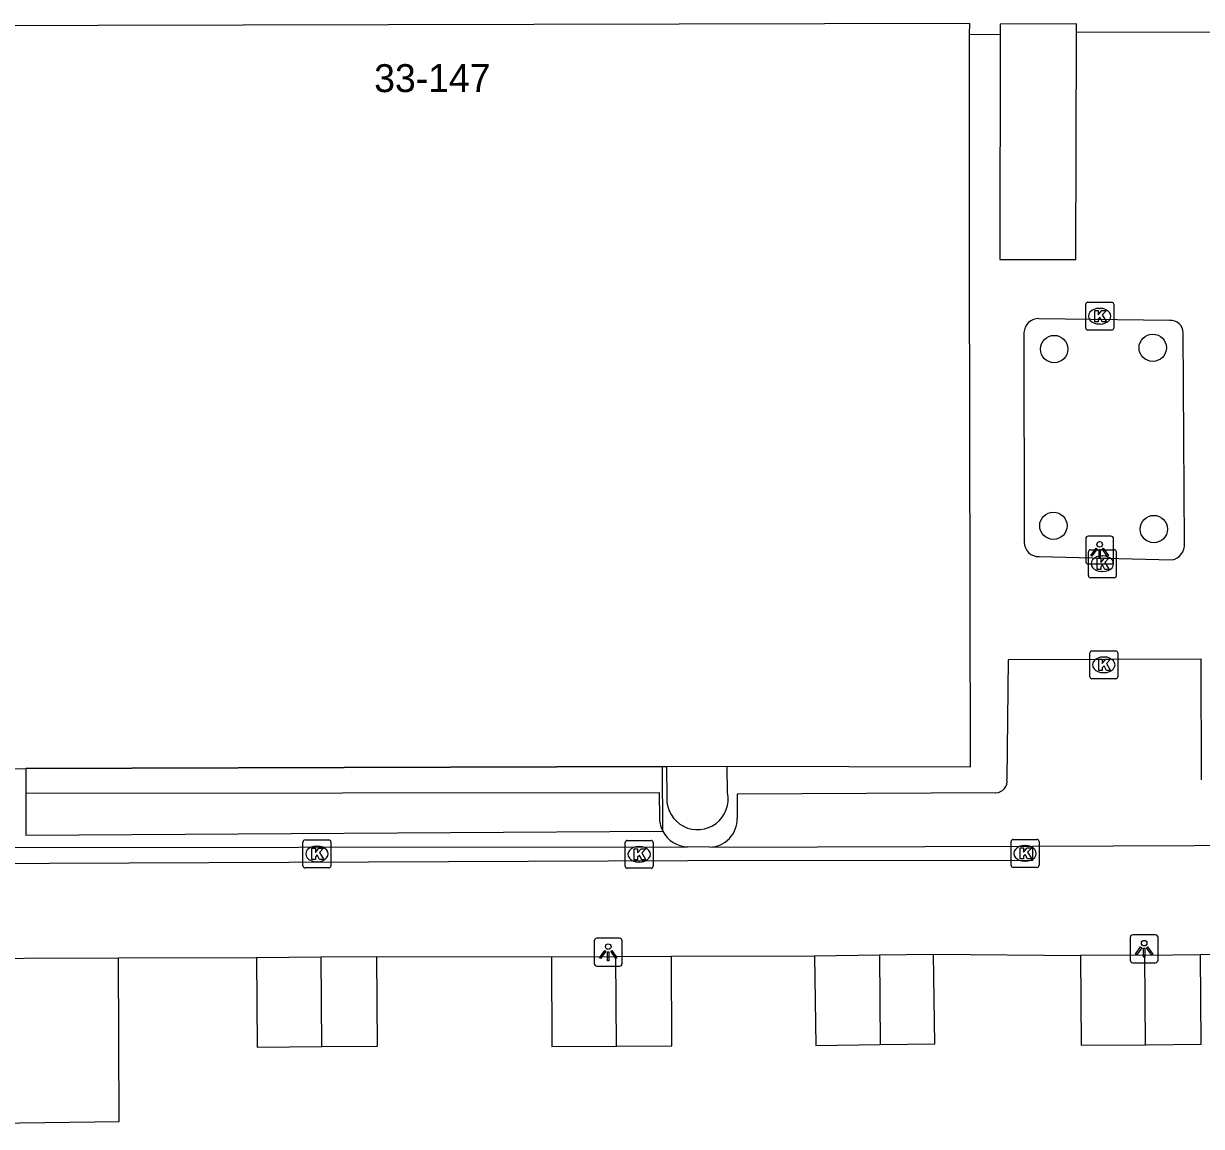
# Model space of a CAD drawing. Extents: x 159718 to 160783, y 383290 to 384030.
# Drawn here: x 160163.45 to 160205.61, y 383785.21 to 383824.71 of the extents above; entities that cross this region are included whole.
import ezdxf

# ---------------------------------------------------------------- set-up
doc = ezdxf.new("R2010")
doc.units = 0
for name, color, linetype in [('IMGEO_Boom', 7, 'Continuous'), ('IMGEO_Kolk', 7, 'Continuous'), ('IMGEO_Lichtpunt', 7, 'Continuous'), ('IMGEO_Pand', 7, 'Continuous'), ('IMGEO_Pand_nummerreeks', 7, 'Continuous'), ('IMGEO_Pand_overbouw', 7, 'Continuous'), ('IMGEO_Rijbaan_lokaal_open', 7, 'Continuous'), ('IMGEO_Voetpad_open', 7, 'Continuous')]:
    doc.layers.add(name, color=color, linetype=linetype)

msp = doc.modelspace()

# ---------------------------------------------------------------- linework, layer by layer
at = {"layer": 'IMGEO_Boom'}
for centre in [(160200.339, 383813.05), (160203.863, 383813.096), (160200.307, 383806.723), (160203.904, 383806.605)]:
    msp.add_circle(centre, 0.489, dxfattribs=at)
at = {"layer": 'IMGEO_Kolk'}
for p, q in [((160201.466, 383813.8), (160201.466, 383814.652)), ((160201.541, 383814.726), (160202.393, 383814.726)), ((160202.467, 383814.652), (160202.467, 383813.8)), ((160201.954, 383814.506), (160201.979, 383814.506)), ((160202.393, 383813.726), (160201.541, 383813.726)), ((160201.977, 383813.946), (160201.952, 383813.946)), ((160201.56, 383804.935), (160201.56, 383805.787)), ((160201.635, 383805.861), (160202.487, 383805.861)), ((160202.561, 383805.787), (160202.561, 383804.935)), ((160202.048, 383805.641), (160202.073, 383805.641)), ((160202.487, 383804.861), (160201.635, 383804.861)), ((160202.071, 383805.081), (160202.046, 383805.081)), ((160201.612, 383801.315), (160201.612, 383802.167)), ((160201.687, 383802.241), (160202.539, 383802.241)), ((160202.1, 383802.021), (160202.125, 383802.021)), ((160202.613, 383802.167), (160202.613, 383801.315)), ((160202.123, 383801.461), (160202.098, 383801.461)), ((160202.539, 383801.241), (160201.687, 383801.241)), ((160173.447, 383794.545), (160173.447, 383795.397)), ((160173.522, 383795.471), (160174.374, 383795.471)), ((160173.935, 383795.251), (160173.96, 383795.251)), ((160174.448, 383795.397), (160174.448, 383794.545)), ((160184.981, 383794.529), (160184.981, 383795.381)), ((160185.056, 383795.455), (160185.908, 383795.455)), ((160185.469, 383795.235), (160185.494, 383795.235)), ((160185.982, 383795.381), (160185.982, 383794.529)), ((160198.794, 383794.564), (160198.794, 383795.416)), ((160198.869, 383795.49), (160199.721, 383795.49)), ((160199.282, 383795.27), (160199.307, 383795.27)), ((160199.795, 383795.416), (160199.795, 383794.564)), ((160199.305, 383794.71), (160199.28, 383794.71)), ((160174.374, 383794.471), (160173.522, 383794.471)), ((160173.958, 383794.691), (160173.933, 383794.691)), ((160185.908, 383794.455), (160185.056, 383794.455)), ((160185.492, 383794.675), (160185.467, 383794.675)), ((160199.721, 383794.49), (160198.869, 383794.49))]:
    msp.add_line(p, q, dxfattribs=at)
for points in [[(160201.466, 383813.8), (160201.466, 383814.652)], [(160201.541, 383814.726), (160202.393, 383814.726)], [(160202.467, 383814.652), (160202.467, 383813.8)], [(160201.787, 383814.426), (160201.91, 383814.426), (160201.91, 383814.275), (160202.04, 383814.426), (160202.204, 383814.426), (160202.058, 383814.275), (160202.211, 383814.026), (160202.059, 383814.026), (160201.974, 383814.19), (160201.91, 383814.123), (160201.91, 383814.026), (160201.787, 383814.026), (160201.787, 383814.426)], [(160202.393, 383813.726), (160201.541, 383813.726)], [(160201.56, 383804.935), (160201.56, 383805.787)], [(160201.635, 383805.861), (160202.487, 383805.861)], [(160202.561, 383805.787), (160202.561, 383804.935)], [(160201.881, 383805.561), (160202.004, 383805.561), (160202.004, 383805.41), (160202.134, 383805.561), (160202.298, 383805.561), (160202.152, 383805.41), (160202.305, 383805.161), (160202.153, 383805.161), (160202.068, 383805.325), (160202.004, 383805.258), (160202.004, 383805.161), (160201.881, 383805.161), (160201.881, 383805.561)], [(160202.487, 383804.861), (160201.635, 383804.861)], [(160201.612, 383801.315), (160201.612, 383802.167)], [(160201.687, 383802.241), (160202.539, 383802.241)], [(160201.933, 383801.941), (160202.056, 383801.941), (160202.056, 383801.79), (160202.186, 383801.941), (160202.35, 383801.941), (160202.204, 383801.79), (160202.357, 383801.541), (160202.205, 383801.541), (160202.12, 383801.705), (160202.056, 383801.638), (160202.056, 383801.541), (160201.933, 383801.541), (160201.933, 383801.941)], [(160202.613, 383802.167), (160202.613, 383801.315)], [(160202.539, 383801.241), (160201.687, 383801.241)], [(160173.447, 383794.545), (160173.447, 383795.397)], [(160173.522, 383795.471), (160174.374, 383795.471)], [(160173.768, 383795.171), (160173.891, 383795.171), (160173.891, 383795.02), (160174.021, 383795.171), (160174.185, 383795.171), (160174.039, 383795.02), (160174.192, 383794.771), (160174.04, 383794.771), (160173.955, 383794.935), (160173.891, 383794.868), (160173.891, 383794.771), (160173.768, 383794.771), (160173.768, 383795.171)], [(160174.448, 383795.397), (160174.448, 383794.545)], [(160184.981, 383794.529), (160184.981, 383795.381)], [(160185.056, 383795.455), (160185.908, 383795.455)], [(160185.302, 383795.155), (160185.425, 383795.155), (160185.425, 383795.004), (160185.555, 383795.155), (160185.719, 383795.155), (160185.573, 383795.004), (160185.726, 383794.755), (160185.574, 383794.755), (160185.489, 383794.919), (160185.425, 383794.852), (160185.425, 383794.755), (160185.302, 383794.755), (160185.302, 383795.155)], [(160185.982, 383795.381), (160185.982, 383794.529)], [(160198.794, 383794.564), (160198.794, 383795.416)], [(160198.869, 383795.49), (160199.721, 383795.49)], [(160199.115, 383795.19), (160199.238, 383795.19), (160199.238, 383795.039), (160199.368, 383795.19), (160199.532, 383795.19), (160199.386, 383795.039), (160199.539, 383794.79), (160199.387, 383794.79), (160199.302, 383794.954), (160199.238, 383794.887), (160199.238, 383794.79), (160199.115, 383794.79), (160199.115, 383795.19)], [(160199.795, 383795.416), (160199.795, 383794.564)], [(160174.374, 383794.471), (160173.522, 383794.471)], [(160185.908, 383794.455), (160185.056, 383794.455)], [(160199.721, 383794.49), (160198.869, 383794.49)]]:
    msp.add_lwpolyline(points, dxfattribs=at)
for centre, start, end in [((160201.543, 383814.65), 91.552, 178.448), ((160201.543, 383814.65), 91.552, 178.448), ((160202.391, 383814.65), 1.552, 88.448), ((160202.391, 383814.65), 1.552, 88.448), ((160201.543, 383813.802), 181.552, 268.448), ((160201.543, 383813.802), 181.552, 268.448), ((160202.391, 383813.802), 271.552, 358.448), ((160202.391, 383813.802), 271.552, 358.448), ((160201.637, 383805.785), 91.552, 178.448), ((160201.637, 383805.785), 91.552, 178.448), ((160202.485, 383805.785), 1.552, 88.448), ((160202.485, 383805.785), 1.552, 88.448), ((160201.637, 383804.937), 181.552, 268.448), ((160201.637, 383804.937), 181.552, 268.448), ((160202.485, 383804.937), 271.552, 358.448), ((160202.485, 383804.937), 271.552, 358.448), ((160201.689, 383802.165), 91.552, 178.448), ((160201.689, 383802.165), 91.552, 178.448), ((160202.537, 383802.165), 1.552, 88.448), ((160202.537, 383802.165), 1.552, 88.448), ((160201.689, 383801.317), 181.552, 268.448), ((160201.689, 383801.317), 181.552, 268.448), ((160202.537, 383801.317), 271.552, 358.448), ((160202.537, 383801.317), 271.552, 358.448), ((160173.524, 383795.395), 91.552, 178.448), ((160173.524, 383795.395), 91.552, 178.448), ((160174.372, 383795.395), 1.552, 88.448), ((160174.372, 383795.395), 1.552, 88.448), ((160185.058, 383795.379), 91.552, 178.448), ((160185.058, 383795.379), 91.552, 178.448), ((160185.906, 383795.379), 1.552, 88.448), ((160185.906, 383795.379), 1.552, 88.448), ((160198.871, 383795.414), 91.552, 178.448), ((160198.871, 383795.414), 91.552, 178.448), ((160199.719, 383795.414), 1.552, 88.448), ((160199.719, 383795.414), 1.552, 88.448), ((160173.524, 383794.547), 181.552, 268.448), ((160173.524, 383794.547), 181.552, 268.448), ((160174.372, 383794.547), 271.552, 358.448), ((160174.372, 383794.547), 271.552, 358.448), ((160185.058, 383794.531), 181.552, 268.448), ((160185.058, 383794.531), 181.552, 268.448), ((160185.906, 383794.531), 271.552, 358.448), ((160185.906, 383794.531), 271.552, 358.448), ((160198.871, 383794.566), 181.552, 268.448), ((160198.871, 383794.566), 181.552, 268.448), ((160199.719, 383794.566), 271.552, 358.448), ((160199.719, 383794.566), 271.552, 358.448)]:
    msp.add_arc(centre, 0.0765, start, end, dxfattribs=at)
for centre, major_axis, ratio, start_param, end_param in [((160201.953, 383814.226), (-0.387, 0.002), 0.722429, 4.712389, 7.853982), ((160201.978, 383814.226), (-0.39, 0.002), 0.717154, 1.570796, 4.712389), ((160202.047, 383805.361), (-0.387, 0.002), 0.722429, 4.712389, 7.853982), ((160202.072, 383805.361), (-0.39, 0.002), 0.717154, 1.570796, 4.712389), ((160202.099, 383801.741), (-0.387, 0.002), 0.722429, 4.712389, 7.853982), ((160202.124, 383801.741), (-0.39, 0.002), 0.717154, 1.570796, 4.712389), ((160173.934, 383794.971), (-0.387, 0.002), 0.722429, 4.712389, 7.853982), ((160173.959, 383794.971), (-0.39, 0.002), 0.717154, 1.570796, 4.712389), ((160185.468, 383794.955), (-0.387, 0.002), 0.722429, 4.712389, 7.853982), ((160185.493, 383794.955), (-0.39, 0.002), 0.717154, 1.570796, 4.712389), ((160199.281, 383794.99), (-0.387, 0.002), 0.722429, 4.712389, 7.853982), ((160199.306, 383794.99), (-0.39, 0.002), 0.717154, 1.570796, 4.712389)]:
    msp.add_ellipse(centre, major_axis=major_axis, ratio=ratio, start_param=start_param, end_param=end_param, dxfattribs=at)
at = {"layer": 'IMGEO_Lichtpunt'}
for p, q in [((160201.465, 383806.255), (160201.465, 383805.448)), ((160201.465, 383806.255), (160201.465, 383805.448)), ((160202.367, 383806.35), (160201.559, 383806.35)), ((160202.367, 383806.35), (160201.559, 383806.35)), ((160202.461, 383805.448), (160202.461, 383806.255)), ((160202.461, 383805.448), (160202.461, 383806.255)), ((160201.559, 383805.354), (160202.367, 383805.354)), ((160201.559, 383805.354), (160202.367, 383805.354)), ((160183.876, 383791.854), (160183.876, 383791.047)), ((160183.876, 383791.854), (160183.876, 383791.047)), ((160184.778, 383791.949), (160183.97, 383791.949)), ((160184.778, 383791.949), (160183.97, 383791.949)), ((160184.872, 383791.047), (160184.872, 383791.854)), ((160184.872, 383791.047), (160184.872, 383791.854)), ((160203.057, 383791.977), (160203.057, 383791.17)), ((160203.057, 383791.977), (160203.057, 383791.17)), ((160203.959, 383792.072), (160203.151, 383792.072)), ((160203.959, 383792.072), (160203.151, 383792.072)), ((160204.053, 383791.17), (160204.053, 383791.977)), ((160204.053, 383791.17), (160204.053, 383791.977)), ((160183.97, 383790.953), (160184.778, 383790.953)), ((160183.97, 383790.953), (160184.778, 383790.953)), ((160203.151, 383791.076), (160203.959, 383791.076)), ((160203.151, 383791.076), (160203.959, 383791.076))]:
    msp.add_line(p, q, dxfattribs=at)
for points in [[(160201.839, 383805.919), (160201.878, 383805.891), (160201.69, 383805.629), (160201.652, 383805.656), (160201.839, 383805.919)], [(160201.941, 383805.871), (160201.988, 383805.871), (160201.988, 383805.549), (160201.941, 383805.549), (160201.941, 383805.871)], [(160202.051, 383805.891), (160202.089, 383805.918), (160202.276, 383805.656), (160202.237, 383805.628), (160202.051, 383805.891)], [(160184.25, 383791.518), (160184.289, 383791.49), (160184.101, 383791.228), (160184.063, 383791.255), (160184.25, 383791.518)], [(160184.352, 383791.47), (160184.399, 383791.47), (160184.399, 383791.148), (160184.352, 383791.148), (160184.352, 383791.47)], [(160184.462, 383791.49), (160184.5, 383791.517), (160184.687, 383791.255), (160184.648, 383791.227), (160184.462, 383791.49)], [(160203.431, 383791.641), (160203.47, 383791.613), (160203.282, 383791.351), (160203.244, 383791.378), (160203.431, 383791.641)], [(160203.533, 383791.593), (160203.58, 383791.593), (160203.58, 383791.271), (160203.533, 383791.271), (160203.533, 383791.593)], [(160203.643, 383791.613), (160203.681, 383791.64), (160203.868, 383791.378), (160203.829, 383791.35), (160203.643, 383791.613)]]:
    msp.add_lwpolyline(points, dxfattribs=at)
for centre in [(160201.964, 383806.053), (160203.556, 383791.775), (160184.375, 383791.652)]:
    msp.add_circle(centre, 0.0994, dxfattribs=at)
for centre, start, end in [((160201.559, 383806.255), 90, 180), ((160201.559, 383806.255), 90, 180), ((160202.367, 383806.255), 0, 90), ((160202.367, 383806.255), 0, 90), ((160201.559, 383805.448), 180, 270), ((160201.559, 383805.448), 180, 270), ((160202.367, 383805.448), 270, 0), ((160202.367, 383805.448), 270, 360), ((160183.97, 383791.854), 90, 180), ((160183.97, 383791.854), 90, 180), ((160184.778, 383791.854), 0, 90), ((160184.778, 383791.854), 0, 90), ((160203.151, 383791.977), 90, 180), ((160203.151, 383791.977), 90, 180), ((160203.959, 383791.977), 0, 90), ((160203.959, 383791.977), 0, 90), ((160183.97, 383791.047), 180, 270), ((160183.97, 383791.047), 180, 270), ((160184.778, 383791.047), 270, 0), ((160184.778, 383791.047), 270, 360), ((160203.151, 383791.17), 180, 270), ((160203.151, 383791.17), 180, 270), ((160203.959, 383791.17), 270, 0), ((160203.959, 383791.17), 270, 360)]:
    msp.add_arc(centre, 0.0946, start, end, dxfattribs=at)
at = {"layer": 'IMGEO_Pand'}
for points in [[(160197.303, 383824.328), (160197.322, 383824.705), (160160.894, 383824.625), (160160.884, 383824.144)], [(160201.136, 383824.399), (160201.137, 383824.694), (160198.403, 383824.688), (160198.403, 383824.309)], [(160188.631, 383798.111), (160197.345, 383798.087), (160197.306, 383816.257), (160197.305, 383819.798), (160197.303, 383824.328)], [(160198.403, 383824.309), (160198.397, 383816.256), (160201.113, 383816.253), (160201.136, 383824.399)], [(160163.525, 383798.024), (160186.319, 383798.103)], [(160186.319, 383798.103), (160186.457, 383798.103)], [(160186.457, 383798.103), (160188.631, 383798.111)], [(160159.37, 383798.01), (160163.525, 383798.024)], [(160191.758, 383791.321), (160194.084, 383791.353)], [(160194.084, 383791.353), (160196.014, 383791.38)], [(160194.084, 383791.353), (160194.105, 383788.143)], [(160194.105, 383788.143), (160196.059, 383788.171), (160196.014, 383791.38)], [(160203.587, 383791.35), (160201.273, 383791.333)], [(160201.273, 383791.333), (160201.297, 383788.123), (160203.608, 383788.14)], [(160203.587, 383791.35), (160205.579, 383791.364)], [(160203.608, 383788.14), (160203.587, 383791.35)], [(160203.608, 383788.14), (160205.602, 383788.154), (160205.579, 383791.364)], [(160153.352, 383791.207), (160166.851, 383791.246)], [(160153.352, 383791.207), (160153.369, 383785.212), (160153.538, 383785.214), (160166.868, 383785.39), (160166.851, 383791.246)], [(160171.788, 383791.266), (160174.105, 383791.281)], [(160171.788, 383791.266), (160171.809, 383788.056), (160174.126, 383788.071)], [(160174.105, 383791.281), (160176.091, 383791.294)], [(160174.126, 383788.071), (160174.105, 383791.281)], [(160174.126, 383788.071), (160176.111, 383788.084), (160176.091, 383791.294)], [(160182.339, 383791.288), (160184.646, 383791.298)], [(160182.339, 383791.288), (160182.352, 383788.078), (160184.667, 383788.088)], [(160184.646, 383791.298), (160186.635, 383791.306)], [(160184.667, 383788.088), (160184.646, 383791.298)], [(160184.667, 383788.088), (160186.648, 383788.096), (160186.635, 383791.306)], [(160191.758, 383791.321), (160191.803, 383788.111), (160194.105, 383788.143)]]:
    msp.add_lwpolyline(points, dxfattribs=at)
at = {"layer": 'IMGEO_Pand_overbouw'}
msp.add_lwpolyline([(160186.319, 383798.103), (160163.525, 383798.024), (160163.527, 383797.151), (160163.531, 383795.646), (160186.326, 383795.781)], close=True, dxfattribs=at)
at = {"layer": 'IMGEO_Rijbaan_lokaal_open'}
for points in [[(160199.565, 383795.252), (160199.564, 383794.734), (160187.229, 383794.72), (160152.934, 383794.58)], [(160159.348, 383795.196), (160187.214, 383795.226)], [(160188.011, 383795.215), (160187.214, 383795.226)], [(160188.011, 383795.215), (160199.565, 383795.252)], [(160199.565, 383795.252), (160208.246, 383795.28)], [(160196.014, 383791.38), (160201.273, 383791.333)], [(160205.579, 383791.364), (160210.551, 383791.389)], [(160166.851, 383791.246), (160171.788, 383791.266)], [(160176.091, 383791.294), (160182.339, 383791.288)], [(160186.635, 383791.306), (160191.758, 383791.321)]]:
    msp.add_lwpolyline(points, dxfattribs=at)
at = {"layer": 'IMGEO_Voetpad_open'}
for points in [[(160197.303, 383824.328), (160198.403, 383824.309)], [(160201.136, 383824.399), (160206.798, 383824.41)], [(160204.472, 383814.075), (160199.793, 383814.137)], [(160199.255, 383813.64), (160199.262, 383806.132)], [(160204.998, 383806.081), (160204.951, 383813.632)], [(160199.794, 383805.615), (160204.557, 383805.501)], [(160205.613, 383797.622), (160205.595, 383801.941), (160198.685, 383801.921), (160198.645, 383797.643)], [(160186.326, 383795.781), (160186.319, 383798.103)], [(160186.457, 383798.103), (160186.47, 383796.969)], [(160188.642, 383797.164), (160188.631, 383798.111)], [(160163.525, 383798.024), (160163.527, 383797.151)], [(160163.527, 383797.151), (160186.198, 383797.173), (160186.21, 383796.225)], [(160163.527, 383797.151), (160163.531, 383795.646), (160186.326, 383795.781)], [(160198.25, 383797.164), (160188.986, 383797.114), (160188.991, 383796.243)]]:
    msp.add_lwpolyline(points, dxfattribs=at)
for centre, radius, start, end in [((160199.772, 383813.62), 0.518, 87.7042, 177.7588), ((160204.503, 383813.628), 0.448, 0.5373, 93.9347), ((160199.784, 383806.137), 0.522, 180.5889, 271.0496), ((160204.452, 383806.038), 0.547, 281.0385, 4.4668), ((160198.244, 383797.572), 0.408, 270.8815, 10.0981), ((160187.568, 383796.937), 1.098, 178.3152, 11.9452), ((160187.237, 383796.256), 1.027, 181.7331, 207.5506), ((160187.987, 383796.219), 1.004, 271.3566, 1.3821), ((160187.239, 383796.254), 1.028, 207.3794, 268.6098)]:
    msp.add_arc(centre, radius, start, end, dxfattribs=at)

# ---------------------------------------------------------------- texts
at = {"layer": 'IMGEO_Pand_nummerreeks'}
msp.add_text('33-147', height=1, rotation=0.1318, dxfattribs=at).set_placement((160175.998, 383822.248))

doc.saveas('drawing.dxf')
